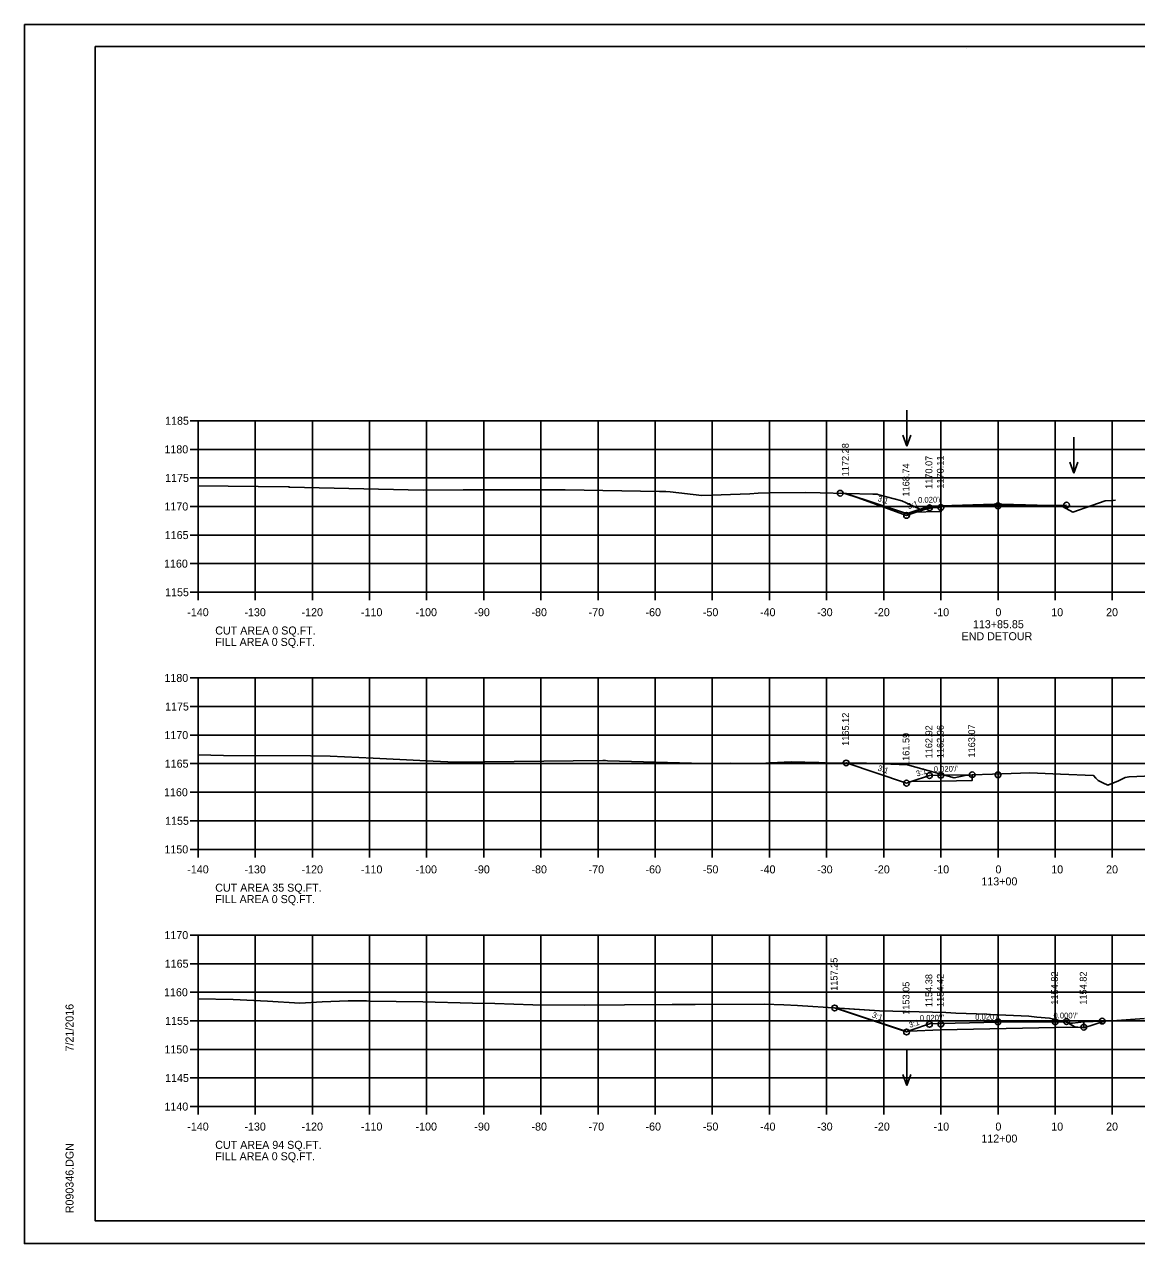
# Model space of a CAD drawing. Extents: x 1368971 to 1374497, y 378717 to 381839.
# Drawn here: x 1372238.5 to 1372433.2, y 381543.3 to 381756.7 of the extents above; entities that cross this region are included whole.
import ezdxf

# ---------------------------------------------------------------- set-up
doc = ezdxf.new("R2010")
doc.units = 0
for name, color, linetype in [('R_Alt Surface', 7, 'Continuous'), ('R_Axis', 7, 'Continuous'), ('R_Axis Annot', 7, 'Continuous'), ('R_Border', 7, 'Continuous'), ('R_Contours', 7, 'Continuous'), ('R_Exist Surface', 7, 'Continuous'), ('R_Fin Surface', 7, 'Continuous'), ('R_Grid', 7, 'Continuous'), ('R_No Plot', 7, 'Continuous'), ('R_Water Annot', 7, 'Continuous'), ('R_Xsect Elev', 7, 'Continuous'), ('R_Xsect Slope', 7, 'Continuous')]:
    doc.layers.add(name, color=color, linetype=linetype)

msp = doc.modelspace()

# ---------------------------------------------------------------- linework, layer by layer
at = {"layer": 'R_Alt Surface'}
for points in [[(1372398.99, 381672.45), (1372398.99, 381671.45), (1372398.91, 381671.45), (1372393.72, 381671.34)], [(1372404.41, 381625.4), (1372404.41, 381624.4), (1372398.91, 381624.29), (1372393.72, 381624.19)], [(1372393.37, 381580.53), (1372398.91, 381580.76), (1372418.91, 381581.16), (1372423.93, 381581.2), (1372423.93, 381582.16)]]:
    msp.add_lwpolyline(points, dxfattribs=at)
at = {"layer": 'R_Axis'}
for p, q in [((1372267.51, 381687.33), (1372268.91, 381687.33)), ((1372268.91, 381657.33), (1372268.91, 381687.33)), ((1372267.51, 381682.33), (1372268.91, 381682.33)), ((1372267.51, 381677.33), (1372268.91, 381677.33)), ((1372267.51, 381672.33), (1372268.91, 381672.33)), ((1372267.51, 381667.33), (1372268.91, 381667.33)), ((1372267.51, 381662.33), (1372268.91, 381662.33)), ((1372267.51, 381657.33), (1372268.91, 381657.33)), ((1372268.91, 381657.33), (1372548.91, 381657.33)), ((1372268.91, 381655.93), (1372268.91, 381657.33)), ((1372278.91, 381655.93), (1372278.91, 381657.33)), ((1372288.91, 381655.93), (1372288.91, 381657.33)), ((1372298.91, 381655.93), (1372298.91, 381657.33)), ((1372308.91, 381655.93), (1372308.91, 381657.33)), ((1372318.91, 381655.93), (1372318.91, 381657.33)), ((1372328.91, 381655.93), (1372328.91, 381657.33)), ((1372338.91, 381655.93), (1372338.91, 381657.33)), ((1372348.91, 381655.93), (1372348.91, 381657.33)), ((1372358.91, 381655.93), (1372358.91, 381657.33)), ((1372368.91, 381655.93), (1372368.91, 381657.33)), ((1372378.91, 381655.93), (1372378.91, 381657.33)), ((1372388.91, 381655.93), (1372388.91, 381657.33)), ((1372398.91, 381655.93), (1372398.91, 381657.33)), ((1372408.91, 381655.93), (1372408.91, 381657.33)), ((1372418.91, 381655.93), (1372418.91, 381657.33)), ((1372428.91, 381655.93), (1372428.91, 381657.33)), ((1372267.51, 381642.33), (1372268.91, 381642.33)), ((1372268.91, 381612.33), (1372268.91, 381642.33)), ((1372267.51, 381637.33), (1372268.91, 381637.33)), ((1372267.51, 381632.33), (1372268.91, 381632.33)), ((1372267.51, 381627.33), (1372268.91, 381627.33)), ((1372267.51, 381622.33), (1372268.91, 381622.33)), ((1372267.51, 381617.33), (1372268.91, 381617.33)), ((1372267.51, 381612.33), (1372268.91, 381612.33)), ((1372268.91, 381612.33), (1372548.91, 381612.33)), ((1372268.91, 381610.93), (1372268.91, 381612.33)), ((1372278.91, 381610.93), (1372278.91, 381612.33)), ((1372288.91, 381610.93), (1372288.91, 381612.33)), ((1372298.91, 381610.93), (1372298.91, 381612.33)), ((1372308.91, 381610.93), (1372308.91, 381612.33)), ((1372318.91, 381610.93), (1372318.91, 381612.33)), ((1372328.91, 381610.93), (1372328.91, 381612.33)), ((1372338.91, 381610.93), (1372338.91, 381612.33)), ((1372348.91, 381610.93), (1372348.91, 381612.33)), ((1372358.91, 381610.93), (1372358.91, 381612.33)), ((1372368.91, 381610.93), (1372368.91, 381612.33)), ((1372378.91, 381610.93), (1372378.91, 381612.33)), ((1372388.91, 381610.93), (1372388.91, 381612.33)), ((1372398.91, 381610.93), (1372398.91, 381612.33)), ((1372408.91, 381610.93), (1372408.91, 381612.33)), ((1372418.91, 381610.93), (1372418.91, 381612.33)), ((1372428.91, 381610.93), (1372428.91, 381612.33)), ((1372267.51, 381597.33), (1372268.91, 381597.33)), ((1372268.91, 381567.33), (1372268.91, 381597.33)), ((1372267.51, 381592.33), (1372268.91, 381592.33)), ((1372267.51, 381587.33), (1372268.91, 381587.33)), ((1372267.51, 381582.33), (1372268.91, 381582.33)), ((1372267.51, 381577.33), (1372268.91, 381577.33)), ((1372267.51, 381572.33), (1372268.91, 381572.33)), ((1372267.51, 381567.33), (1372268.91, 381567.33)), ((1372268.91, 381567.33), (1372548.91, 381567.33)), ((1372268.91, 381565.93), (1372268.91, 381567.33)), ((1372278.91, 381565.93), (1372278.91, 381567.33)), ((1372288.91, 381565.93), (1372288.91, 381567.33)), ((1372298.91, 381565.93), (1372298.91, 381567.33)), ((1372308.91, 381565.93), (1372308.91, 381567.33)), ((1372318.91, 381565.93), (1372318.91, 381567.33)), ((1372328.91, 381565.93), (1372328.91, 381567.33)), ((1372338.91, 381565.93), (1372338.91, 381567.33)), ((1372348.91, 381565.93), (1372348.91, 381567.33)), ((1372358.91, 381565.93), (1372358.91, 381567.33)), ((1372368.91, 381565.93), (1372368.91, 381567.33)), ((1372378.91, 381565.93), (1372378.91, 381567.33)), ((1372388.91, 381565.93), (1372388.91, 381567.33)), ((1372398.91, 381565.93), (1372398.91, 381567.33)), ((1372408.91, 381565.93), (1372408.91, 381567.33)), ((1372418.91, 381565.93), (1372418.91, 381567.33)), ((1372428.91, 381565.93), (1372428.91, 381567.33))]:
    msp.add_line(p, q, dxfattribs=at)
at = {"layer": 'R_Border'}
for p, q in [((1372250.91, 381752.79), (1372567.09, 381752.79)), ((1372250.91, 381547.33), (1372250.91, 381752.79)), ((1372403.43, 381752.53), (1372403.43, 381752.53)), ((1372403.43, 381752.53), (1372403.43, 381752.53)), ((1372250.91, 381547.33), (1372250.91, 381547.33)), ((1372567.09, 381547.33), (1372250.91, 381547.33))]:
    msp.add_line(p, q, dxfattribs=at)
at = {"layer": 'R_Contours'}
for points in [[(1372382.33, 381627.45), (1372385.88, 381627.4), (1372388.67, 381627.32), (1372393.06, 381627.14), (1372396, 381626.32), (1372397.28, 381625.96), (1372398.47, 381625.61), (1372401.22, 381624.86), (1372403.19, 381625.23), (1372404.41, 381625.4), (1372404.41, 381624.4), (1372398.91, 381624.29), (1372393.72, 381624.19), (1372392.91, 381623.92)], [(1372380.32, 381584.58), (1372388.15, 381584.07), (1372399.8, 381583.76), (1372401.52, 381583.69), (1372406.98, 381583.48), (1372407.61, 381583.46), (1372414.32, 381583.16), (1372415.7, 381583), (1372417.95, 381582.79), (1372421.6, 381581.95), (1372421.8, 381581.91), (1372421.94, 381581.93), (1372423.93, 381582.16), (1372423.93, 381581.2), (1372418.91, 381581.16), (1372398.91, 381580.76), (1372393.37, 381580.53), (1372392.91, 381580.38)]]:
    msp.add_lwpolyline(points, close=True, dxfattribs=at)
at = {"layer": 'R_Exist Surface'}
for points in [[(1372268.91, 381675.94), (1372284.67, 381675.74), (1372284.77, 381675.74), (1372284.88, 381675.73), (1372308.28, 381675.19), (1372315.32, 381675.25), (1372333.14, 381675.27), (1372349.67, 381674.96), (1372350.8, 381674.94), (1372351.51, 381674.87), (1372357.08, 381674.26), (1372365.5, 381674.54), (1372366.91, 381674.64), (1372368.84, 381674.69), (1372375.26, 381674.77), (1372377.81, 381674.73), (1372387.03, 381674.49), (1372387.6, 381674.47), (1372387.76, 381674.47), (1372388.07, 381674.39), (1372392.06, 381673.29), (1372395.14, 381671.92), (1372395.67, 381671.75), (1372397.6, 381672.15), (1372398.99, 381672.45), (1372408.22, 381672.71), (1372408.85, 381672.72), (1372409.57, 381672.71), (1372419.89, 381672.46), (1372420.2, 381672.32), (1372421.98, 381671.36), (1372425.32, 381672.51), (1372427.64, 381673.31), (1372429.08, 381673.39), (1372429.46, 381673.42)], [(1372268.91, 381628.85), (1372273.37, 381628.74), (1372288.58, 381628.7), (1372292.02, 381628.67), (1372299.58, 381628.3), (1372310.03, 381627.77), (1372313.91, 381627.62), (1372339.76, 381627.86), (1372340.19, 381627.86), (1372340.54, 381627.85), (1372357.37, 381627.36), (1372362.07, 381627.42), (1372367.45, 381627.37), (1372369.09, 381627.5), (1372372.73, 381627.65), (1372377.54, 381627.52), (1372378, 381627.5), (1372378.65, 381627.49), (1372385.88, 381627.4), (1372388.67, 381627.32), (1372393.06, 381627.14), (1372396, 381626.32), (1372397.28, 381625.96), (1372398.47, 381625.61), (1372401.22, 381624.86), (1372403.19, 381625.23), (1372404.41, 381625.4), (1372407.95, 381625.51), (1372414.5, 381625.7), (1372419.84, 381625.49), (1372425.64, 381625.24), (1372426.02, 381624.79), (1372426.46, 381624.39), (1372427.28, 381623.99), (1372428.15, 381623.56), (1372430.01, 381624.34), (1372431.14, 381624.92), (1372431.86, 381625.05), (1372435.91, 381625.19)], [(1372268.91, 381586.19), (1372275.06, 381586.07), (1372281.04, 381585.75), (1372286.72, 381585.45), (1372290.64, 381585.64), (1372295.18, 381585.83), (1372298.37, 381585.82), (1372298.9, 381585.79), (1372308.22, 381585.67), (1372316.92, 381585.44), (1372320.83, 381585.36), (1372327.47, 381585.15), (1372336.62, 381585.09), (1372343.55, 381585.12), (1372351.91, 381585.18), (1372355.92, 381585.21), (1372367.97, 381585.23), (1372371.4, 381585.11), (1372373.79, 381585.01), (1372388.15, 381584.07), (1372399.8, 381583.76), (1372401.52, 381583.69), (1372406.98, 381583.48), (1372407.61, 381583.46), (1372414.32, 381583.16), (1372415.7, 381583), (1372417.95, 381582.79), (1372421.6, 381581.95), (1372421.8, 381581.91), (1372421.94, 381581.93), (1372423.93, 381582.16), (1372428.91, 381582.34), (1372434.53, 381582.76)]]:
    msp.add_lwpolyline(points, dxfattribs=at)
at = {"layer": 'R_Fin Surface'}
for points in [[(1372381.3, 381674.64), (1372382.09, 381674.62), (1372384.44, 381673.84), (1372392.91, 381670.77), (1372393.72, 381671.04), (1372396.91, 381672.1), (1372398.91, 381672.14), (1372398.97, 381672.38), (1372403.52, 381672.48), (1372420.91, 381672.58)], [(1372382.29, 381674.61), (1372392.9, 381671.08), (1372392.91, 381671.07), (1372393.72, 381671.34), (1372393.72, 381671.34), (1372396.91, 381672.41), (1372396.91, 381672.41), (1372398.91, 381672.45), (1372398.92, 381672.45), (1372398.99, 381672.45)], [(1372382.33, 381627.45), (1372392.91, 381623.92), (1372393.72, 381624.19), (1372396.91, 381625.25), (1372398.91, 381625.29), (1372404.41, 381625.4)], [(1372380.61, 381584.56), (1372392.91, 381580.46), (1372393.85, 381580.77), (1372396.91, 381581.79), (1372398.91, 381581.87), (1372408.91, 381582.07), (1372418.91, 381582.16), (1372420.91, 381582.08), (1372422.34, 381581.29), (1372423.91, 381581.08), (1372427.57, 381582.29)]]:
    msp.add_lwpolyline(points, dxfattribs=at)
at = {"layer": 'R_Grid'}
for p, q in [((1372268.91, 381687.33), (1372548.91, 381687.33)), ((1372268.91, 381657.33), (1372268.91, 381687.33)), ((1372278.91, 381657.33), (1372278.91, 381687.33)), ((1372288.91, 381657.33), (1372288.91, 381687.33)), ((1372298.91, 381657.33), (1372298.91, 381687.33)), ((1372308.91, 381657.33), (1372308.91, 381687.33)), ((1372318.91, 381657.33), (1372318.91, 381687.33)), ((1372328.91, 381657.33), (1372328.91, 381687.33)), ((1372338.91, 381657.33), (1372338.91, 381687.33)), ((1372348.91, 381657.33), (1372348.91, 381687.33)), ((1372358.91, 381657.33), (1372358.91, 381687.33)), ((1372368.91, 381657.33), (1372368.91, 381687.33)), ((1372378.91, 381657.33), (1372378.91, 381687.33)), ((1372388.91, 381657.33), (1372388.91, 381687.33)), ((1372398.91, 381657.33), (1372398.91, 381687.33)), ((1372408.91, 381657.33), (1372408.91, 381687.33)), ((1372418.91, 381657.33), (1372418.91, 381687.33)), ((1372428.91, 381657.33), (1372428.91, 381687.33)), ((1372268.91, 381682.33), (1372548.91, 381682.33)), ((1372268.91, 381677.33), (1372548.91, 381677.33)), ((1372268.91, 381672.33), (1372548.91, 381672.33)), ((1372268.91, 381667.33), (1372548.91, 381667.33)), ((1372268.91, 381662.33), (1372548.91, 381662.33)), ((1372268.91, 381657.33), (1372548.91, 381657.33)), ((1372268.91, 381642.33), (1372548.91, 381642.33)), ((1372268.91, 381612.33), (1372268.91, 381642.33)), ((1372278.91, 381612.33), (1372278.91, 381642.33)), ((1372288.91, 381612.33), (1372288.91, 381642.33)), ((1372298.91, 381612.33), (1372298.91, 381642.33)), ((1372308.91, 381612.33), (1372308.91, 381642.33)), ((1372318.91, 381612.33), (1372318.91, 381642.33)), ((1372328.91, 381612.33), (1372328.91, 381642.33)), ((1372338.91, 381612.33), (1372338.91, 381642.33)), ((1372348.91, 381612.33), (1372348.91, 381642.33)), ((1372358.91, 381612.33), (1372358.91, 381642.33)), ((1372368.91, 381612.33), (1372368.91, 381642.33)), ((1372378.91, 381612.33), (1372378.91, 381642.33)), ((1372388.91, 381612.33), (1372388.91, 381642.33)), ((1372398.91, 381612.33), (1372398.91, 381642.33)), ((1372408.91, 381612.33), (1372408.91, 381642.33)), ((1372418.91, 381612.33), (1372418.91, 381642.33)), ((1372428.91, 381612.33), (1372428.91, 381642.33)), ((1372268.91, 381637.33), (1372548.91, 381637.33)), ((1372268.91, 381632.33), (1372548.91, 381632.33)), ((1372268.91, 381627.33), (1372548.91, 381627.33)), ((1372268.91, 381622.33), (1372548.91, 381622.33)), ((1372268.91, 381617.33), (1372548.91, 381617.33)), ((1372268.91, 381612.33), (1372548.91, 381612.33)), ((1372268.91, 381597.33), (1372548.91, 381597.33)), ((1372268.91, 381567.33), (1372268.91, 381597.33)), ((1372278.91, 381567.33), (1372278.91, 381597.33)), ((1372288.91, 381567.33), (1372288.91, 381597.33)), ((1372298.91, 381567.33), (1372298.91, 381597.33)), ((1372308.91, 381567.33), (1372308.91, 381597.33)), ((1372318.91, 381567.33), (1372318.91, 381597.33)), ((1372328.91, 381567.33), (1372328.91, 381597.33)), ((1372338.91, 381567.33), (1372338.91, 381597.33)), ((1372348.91, 381567.33), (1372348.91, 381597.33)), ((1372358.91, 381567.33), (1372358.91, 381597.33)), ((1372368.91, 381567.33), (1372368.91, 381597.33)), ((1372378.91, 381567.33), (1372378.91, 381597.33)), ((1372388.91, 381567.33), (1372388.91, 381597.33)), ((1372398.91, 381567.33), (1372398.91, 381597.33)), ((1372408.91, 381567.33), (1372408.91, 381597.33)), ((1372418.91, 381567.33), (1372418.91, 381597.33)), ((1372428.91, 381567.33), (1372428.91, 381597.33)), ((1372268.91, 381592.33), (1372548.91, 381592.33)), ((1372268.91, 381587.33), (1372548.91, 381587.33)), ((1372268.91, 381582.33), (1372548.91, 381582.33)), ((1372268.91, 381577.33), (1372548.91, 381577.33)), ((1372268.91, 381572.33), (1372548.91, 381572.33)), ((1372268.91, 381567.33), (1372548.91, 381567.33))]:
    msp.add_line(p, q, dxfattribs=at)
at = {"layer": 'R_No Plot'}
for p, q in [((1372238.51, 381756.69), (1372571.85, 381756.69)), ((1372238.51, 381543.35), (1372571.85, 381543.35))]:
    msp.add_line(p, q, dxfattribs=at)
for points in [[(1372238.51, 381756.69), (1372571.85, 381756.69), (1372571.85, 381543.35), (1372238.51, 381543.35)], [(1372484.83, 381752.79), (1372484.83, 381742.91), (1372520.57, 381742.91), (1372520.57, 381739.99), (1372543.77, 381739.99), (1372543.77, 381716.78), (1372567.09, 381716.78), (1372567.09, 381547.33), (1372250.91, 381547.33), (1372250.91, 381752.79)]]:
    msp.add_lwpolyline(points, close=True, dxfattribs=at)
for centre in [(1372381.3, 381674.64), (1372396.91, 381672.1), (1372398.91, 381672.14), (1372408.91, 381672.45), (1372420.91, 381672.58), (1372392.91, 381670.77), (1372382.33, 381627.45), (1372396.91, 381625.25), (1372398.91, 381625.29), (1372404.41, 381625.4), (1372408.91, 381625.39), (1372392.91, 381623.92), (1372380.32, 381584.58), (1372396.91, 381581.72), (1372398.91, 381581.76), (1372408.91, 381582.16), (1372418.91, 381582.16), (1372420.91, 381582.2), (1372427.16, 381582.28), (1372392.91, 381580.38), (1372423.91, 381581.2)]:
    msp.add_circle(centre, 0.5, dxfattribs=at)
at = {"layer": 'R_Water Annot'}
for p, q in [((1372392.97, 381689.2), (1372392.97, 381682.91)), ((1372392.97, 381682.91), (1372392.27, 381684.83)), ((1372392.97, 381682.91), (1372393.67, 381684.83)), ((1372422.17, 381684.46), (1372422.17, 381678.17)), ((1372422.17, 381678.17), (1372421.47, 381680.1)), ((1372422.17, 381678.17), (1372422.87, 381680.1)), ((1372392.97, 381577.28), (1372392.97, 381570.99)), ((1372392.97, 381570.99), (1372392.27, 381572.92)), ((1372392.97, 381570.99), (1372393.67, 381572.92))]:
    msp.add_line(p, q, dxfattribs=at)

# ---------------------------------------------------------------- texts
at = {"layer": 'R_Axis'}
for p in [(1372268.91, 381657.33), (1372268.91, 381612.33), (1372268.91, 381567.33)]:
    msp.add_text('-', height=0.0001, dxfattribs=at).set_placement(p)
at = {"layer": 'R_Axis Annot'}
for s, p in [('1185', (1372263.14, 381686.63)), ('1180', (1372263.02, 381681.63)), ('1175', (1372263.14, 381676.63)), ('1170', (1372263.02, 381671.63)), ('1165', (1372263.07, 381666.63)), ('1160', (1372262.95, 381661.63)), ('1155', (1372263.14, 381656.63)), ('-140', (1372267.02, 381653.13)), ('-130', (1372277.02, 381653.13)), ('-120', (1372287.02, 381653.13)), ('-110', (1372297.42, 381653.13)), ('-100', (1372306.97, 381653.13)), ('-90', (1372317.26, 381653.13)), ('-80', (1372327.26, 381653.13)), ('-70', (1372337.26, 381653.13)), ('-60', (1372347.22, 381653.13)), ('-50', (1372357.26, 381653.13)), ('-40', (1372367.26, 381653.13)), ('-30', (1372377.26, 381653.13)), ('-20', (1372387.26, 381653.13)), ('-10', (1372397.65, 381653.13)), ('113+85.85', (1372404.52, 381651.03)), ('0', (1372408.46, 381653.13)), ('10', (1372418.23, 381653.13)), ('20', (1372427.83, 381653.13)), ('CUT AREA 0 SQ.FT.', (1372271.91, 381649.93)), ('END DETOUR', (1372402.54, 381648.93)), ('FILL AREA 0 SQ.FT.', (1372271.91, 381647.93)), ('1180', (1372263.02, 381641.63)), ('1175', (1372263.14, 381636.63)), ('1170', (1372263.02, 381631.63)), ('1165', (1372263.07, 381626.63)), ('1160', (1372262.95, 381621.63)), ('1155', (1372263.14, 381616.63)), ('1150', (1372263.02, 381611.63)), ('-140', (1372267.02, 381608.13)), ('-130', (1372277.02, 381608.13)), ('-120', (1372287.02, 381608.13)), ('-110', (1372297.42, 381608.13)), ('-100', (1372306.97, 381608.13)), ('-90', (1372317.26, 381608.13)), ('-80', (1372327.26, 381608.13)), ('-70', (1372337.26, 381608.13)), ('-60', (1372347.22, 381608.13)), ('-50', (1372357.26, 381608.13)), ('-40', (1372367.26, 381608.13)), ('-30', (1372377.26, 381608.13)), ('-20', (1372387.26, 381608.13)), ('-10', (1372397.65, 381608.13)), ('0', (1372408.46, 381608.13)), ('10', (1372418.23, 381608.13)), ('20', (1372427.83, 381608.13)), ('CUT AREA 35 SQ.FT.', (1372271.91, 381604.93)), ('113+00', (1372406, 381606.03)), ('FILL AREA 0 SQ.FT.', (1372271.91, 381602.93)), ('1170', (1372263.02, 381596.63)), ('1165', (1372263.07, 381591.63)), ('1160', (1372262.95, 381586.63)), ('1155', (1372263.14, 381581.63)), ('1150', (1372263.02, 381576.63)), ('1145', (1372263.14, 381571.63)), ('1140', (1372263.02, 381566.63)), ('-140', (1372267.02, 381563.13)), ('-130', (1372277.02, 381563.13)), ('-120', (1372287.02, 381563.13)), ('-110', (1372297.42, 381563.13)), ('-100', (1372306.97, 381563.13)), ('-90', (1372317.26, 381563.13)), ('-80', (1372327.26, 381563.13)), ('-70', (1372337.26, 381563.13)), ('-60', (1372347.22, 381563.13)), ('-50', (1372357.26, 381563.13)), ('-40', (1372367.26, 381563.13)), ('-30', (1372377.26, 381563.13)), ('-20', (1372387.26, 381563.13)), ('-10', (1372397.65, 381563.13)), ('0', (1372408.46, 381563.13)), ('10', (1372418.23, 381563.13)), ('20', (1372427.83, 381563.13)), ('CUT AREA 94 SQ.FT.', (1372271.91, 381559.93)), ('112+00', (1372406, 381561.03)), ('FILL AREA 0 SQ.FT.', (1372271.91, 381557.93))]:
    msp.add_text(s, height=1.4, dxfattribs=at).set_placement(p)
at = {"layer": 'R_Border'}
for s, p in [('7/21/2016', (1372247.11, 381576.97)), ('R090346.DGN', (1372247.11, 381548.66))]:
    msp.add_text(s, height=1.4, rotation=90, dxfattribs=at).set_placement(p)
at = {"layer": 'R_Xsect Elev'}
for s, p in [('1172.28', (1372382.79, 381677.61)), ('1170.07', (1372397.41, 381675.41)), ('1170.11', (1372399.41, 381675.45)), ('1168.74', (1372393.41, 381674.07)), ('1165.12', (1372382.83, 381630.45)), ('1162.92', (1372397.41, 381628.25)), ('1162.96', (1372399.41, 381628.29)), ('1163.07', (1372404.91, 381628.4)), ('1161.59', (1372393.41, 381626.92)), ('1157.25', (1372380.82, 381587.58)), ('1154.82', (1372419.41, 381585.16)), ('1154.82', (1372419.41, 381585.16)), ('1154.82', (1372424.43, 381585.16)), ('1153.05', (1372393.41, 381583.38)), ('1154.38', (1372397.41, 381584.72)), ('1154.42', (1372399.41, 381584.76))]:
    msp.add_text(s, height=1.2, rotation=90, dxfattribs=at).set_placement(p)
at = {"layer": 'R_Xsect Slope'}
for s, rotation, p in [('3:1', 341.5651, (1372387.76, 381673.32)), ("0.020'/'", 1.1458, (1372394.93, 381672.97)), ('3:1', 18.4332, (1372393.25, 381671.84)), ('3:1', 341.5651, (1372387.78, 381626.16)), ("0.020'/'", 1.1458, (1372397.68, 381625.87)), ('3:1', 18.4332, (1372394.76, 381625.06)), ('3:1', 341.5651, (1372386.78, 381582.96)), ('3:1', 18.4332, (1372393.5, 381581.08)), ("0.020'/'", 1.1458, (1372395.24, 381582.33)), ("0.020'/'", 1.1458, (1372404.93, 381582.48)), ("0.000'/'", 0.0044, (1372418.62, 381582.76))]:
    msp.add_text(s, height=1, rotation=rotation, dxfattribs=at).set_placement(p)

doc.saveas('drawing.dxf')
